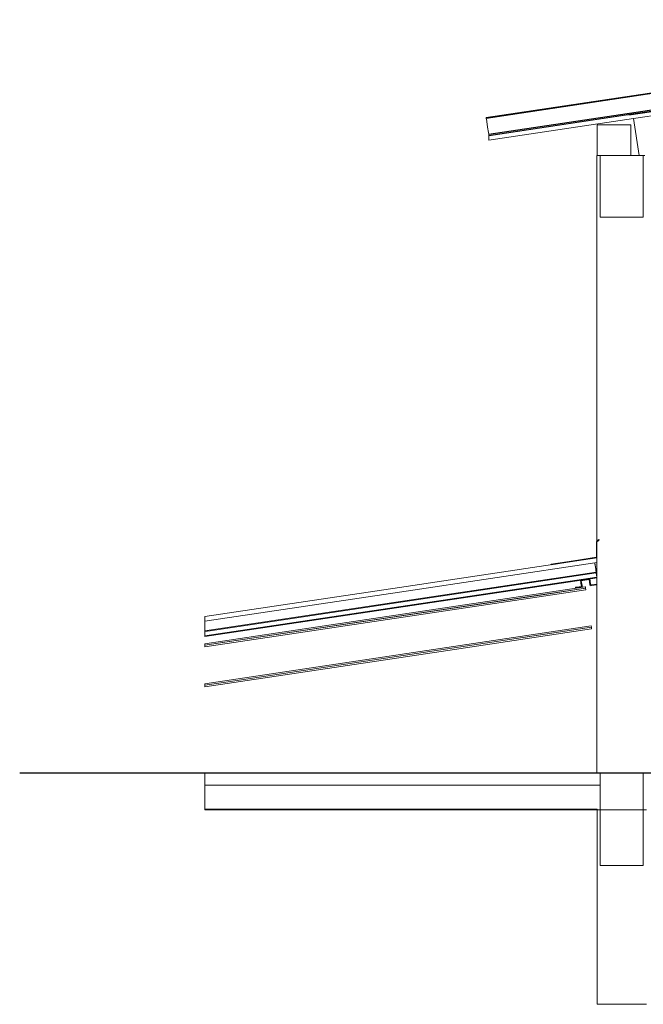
# Model space of a CAD drawing. Header units: millimetres. Extents: x -16331 to -10174, y -4135 to -3584.
# Tile 285 of 456: x -10270 to -10262, y -4014 to -4001. Entities that reach past the tile are written whole.
import ezdxf

# ---------------------------------------------------------------- set-up
doc = ezdxf.new("R2010")
doc.units = ezdxf.units.MM
doc.layers.add('DI-Eixos', color=7, linetype='Continuous')
for name, color, linetype, lineweight in [('DI-Elementos externos em corte', 9, 'Continuous', 18), ('DI-Elementos externos em vista', 9, 'Continuous', 5), ('IFC-IfcRoof-Contorno', 250, 'Continuous', 5)]:
    doc.layers.add(name, color=color, linetype=linetype, lineweight=lineweight)

msp = doc.modelspace()

# ---------------------------------------------------------------- linework, layer by layer
at = {"layer": 'DI-Eixos'}
msp.add_line((-10269.9654, -4010.7552), (-10247.8251, -4010.7552), dxfattribs=at)
at = {"layer": 'DI-Elementos externos em corte'}
for p, q in [((-10262.0746, -4002.2325), (-10255.4274, -4001.2354)), ((-10257.0057, -4001.4456), (-10263.8908, -4002.4784)), ((-10263.8879, -4002.4982), (-10256.8117, -4001.4368)), ((-10259.4516, -4001.8295), (-10262.0218, -4002.2151)), ((-10262.0129, -4002.2744), (-10259.4516, -4001.8902)), ((-10261.1301, -4002.0699), (-10263.89, -4002.4839)), ((-10262.0218, -4002.2151), (-10263.8875, -4002.4949)), ((-10263.8875, -4002.5556), (-10262.0129, -4002.2744)), ((-10262.4875, -4002.3556), (-10262.4875, -4002.5455)), ((-10262.2787, -4002.3556), (-10262.4875, -4002.3556)), ((-10262.0475, -4002.3556), (-10262.2787, -4002.3556)), ((-10262.0475, -4002.5455), (-10262.0475, -4002.3556)), ((-10263.8908, -4002.4784), (-10263.89, -4002.4839)), ((-10263.89, -4002.4839), (-10263.8889, -4002.4915)), ((-10263.89, -4002.4839), (-10263.8889, -4002.4915)), ((-10263.8889, -4002.4915), (-10263.8884, -4002.4946)), ((-10263.8889, -4002.4915), (-10263.8883, -4002.495)), ((-10263.8883, -4002.495), (-10263.8881, -4002.497)), ((-10263.8881, -4002.497), (-10263.8879, -4002.4982)), ((-10263.8881, -4002.497), (-10263.8879, -4002.4982)), ((-10263.8879, -4002.4982), (-10263.8875, -4002.5006)), ((-10263.8875, -4002.4949), (-10263.8875, -4002.4969)), ((-10263.8875, -4002.4969), (-10263.8875, -4002.4982)), ((-10263.8875, -4002.4982), (-10263.8875, -4002.5006)), ((-10263.8875, -4002.5006), (-10263.8875, -4002.5057)), ((-10263.8875, -4002.5006), (-10263.887, -4002.5044)), ((-10263.8875, -4002.5057), (-10263.8875, -4002.5135)), ((-10263.8875, -4002.5135), (-10263.8875, -4002.5238)), ((-10263.8875, -4002.5238), (-10263.8875, -4002.5556)), ((-10262.4875, -4002.5455), (-10262.4875, -4002.7556)), ((-10262.0475, -4002.7556), (-10262.0475, -4002.5455)), ((-10262.4879, -4002.7556), (-10262.4879, -4003.5556)), ((-10262.4875, -4002.7556), (-10262.4879, -4002.7556)), ((-10262.4479, -4002.7556), (-10262.4875, -4002.7556)), ((-10262.4875, -4002.7556), (-10262.4479, -4002.7556)), ((-10262.193, -4002.7556), (-10262.4479, -4002.7556)), ((-10262.4479, -4002.7556), (-10262.2787, -4002.7556)), ((-10262.4479, -4002.7556), (-10262.4479, -4003.1362)), ((-10262.1543, -4002.7556), (-10262.4479, -4002.7556)), ((-10262.2787, -4002.7556), (-10262.0475, -4002.7556)), ((-10262.0475, -4002.7556), (-10262.193, -4002.7556)), ((-10262.0475, -4002.7556), (-10262.1543, -4002.7556)), ((-10261.9407, -4002.7556), (-10262.0475, -4002.7556)), ((-10261.9407, -4002.7556), (-10262.0475, -4002.7556)), ((-10261.8879, -4002.7556), (-10261.9407, -4002.7556)), ((-10261.8879, -4002.7556), (-10261.9407, -4002.7556)), ((-10261.8679, -4002.7556), (-10261.8879, -4002.7556)), ((-10261.8879, -4002.7717), (-10261.8879, -4002.7556)), ((-10261.8879, -4003.1075), (-10261.8879, -4002.7717)), ((-10262.4479, -4003.1362), (-10262.4479, -4003.5556)), ((-10261.8879, -4003.175), (-10261.8879, -4003.1075)), ((-10261.8879, -4003.5556), (-10261.8879, -4003.175)), ((-10262.4879, -4003.5556), (-10262.4879, -4006.5607)), ((-10262.4479, -4003.5556), (-10262.1815, -4003.5556)), ((-10262.1815, -4003.5556), (-10261.8879, -4003.5556)), ((-10262.4879, -4006.5607), (-10262.4879, -4007.7071)), ((-10262.4807, -4007.7451), (-10262.4959, -4007.7603)), ((-10262.4959, -4007.7603), (-10262.4959, -4007.8619)), ((-10262.4879, -4007.7071), (-10262.4879, -4007.7523)), ((-10262.4879, -4007.7636), (-10262.4737, -4007.7494)), ((-10262.4879, -4007.7523), (-10262.4879, -4007.7636)), ((-10262.4879, -4007.7636), (-10262.4879, -4007.9689)), ((-10262.4879, -4007.8655), (-10262.4879, -4007.7636)), ((-10262.4653, -4007.7297), (-10262.4807, -4007.7451)), ((-10262.4737, -4007.7494), (-10262.4596, -4007.7353)), ((-10262.4596, -4007.7353), (-10262.4653, -4007.7297)), ((-10262.4959, -4007.8619), (-10262.4959, -4007.962)), ((-10262.4879, -4007.9689), (-10262.4879, -4007.8655)), ((-10262.4879, -4007.9689), (-10265.046, -4008.3526)), ((-10265.046, -4008.4133), (-10262.5162, -4008.0338)), ((-10262.7914, -4008.0064), (-10263.0825, -4008.05)), ((-10263.0825, -4008.05), (-10263.0813, -4008.0579)), ((-10263.0813, -4008.0579), (-10262.7823, -4008.0131)), ((-10262.4959, -4007.962), (-10262.7914, -4008.0064)), ((-10262.7823, -4008.0131), (-10262.4879, -4007.9689)), ((-10262.5162, -4008.0338), (-10262.4879, -4008.0296)), ((-10262.4879, -4007.9995), (-10262.4879, -4007.9689)), ((-10262.4879, -4007.9689), (-10262.4879, -4008.0296)), ((-10262.4879, -4008.0296), (-10262.4879, -4007.9995)), ((-10262.4879, -4008.0296), (-10262.4879, -4008.2263)), ((-10267.4974, -4008.9145), (-10262.4967, -4008.1643)), ((-10265.7822, -4008.6485), (-10262.4979, -4008.1559)), ((-10262.4992, -4008.1474), (-10262.5022, -4008.1272)), ((-10262.499, -4008.1489), (-10262.5008, -4008.137)), ((-10262.4979, -4008.1559), (-10262.4992, -4008.1474)), ((-10262.4967, -4008.1643), (-10262.499, -4008.1489)), ((-10262.6748, -4008.256), (-10262.7, -4008.2598)), ((-10262.7, -4008.2598), (-10262.6907, -4008.3221)), ((-10262.6909, -4008.2665), (-10262.6691, -4008.2633)), ((-10262.6816, -4008.3288), (-10262.6909, -4008.2665)), ((-10262.6907, -4008.3221), (-10262.6882, -4008.3389)), ((-10262.6791, -4008.3457), (-10262.6816, -4008.3288)), ((-10262.5814, -4008.242), (-10262.6748, -4008.256)), ((-10262.6691, -4008.2633), (-10262.5881, -4008.2511)), ((-10262.5881, -4008.2511), (-10262.5788, -4008.3134)), ((-10262.572, -4008.3043), (-10262.5814, -4008.242)), ((-10262.5788, -4008.3134), (-10262.5762, -4008.3302)), ((-10262.5762, -4008.3302), (-10262.5577, -4008.3274)), ((-10262.5695, -4008.3211), (-10262.572, -4008.3043)), ((-10262.5527, -4008.3186), (-10262.5695, -4008.3211)), ((-10262.5577, -4008.3274), (-10262.4892, -4008.3172)), ((-10262.4904, -4008.3093), (-10262.5527, -4008.3186)), ((-10262.4892, -4008.3172), (-10262.4904, -4008.3093)), ((-10262.4879, -4008.2263), (-10262.4879, -4008.2278)), ((-10262.4879, -4008.2278), (-10262.4879, -4010.7556)), ((-10265.046, -4008.3526), (-10267.5654, -4008.7305)), ((-10267.5654, -4008.7912), (-10265.046, -4008.4133)), ((-10267.5654, -4009.1029), (-10263.2204, -4008.4512)), ((-10262.6391, -4008.3438), (-10266.65, -4008.9454)), ((-10263.2204, -4008.4512), (-10262.6361, -4008.3635)), ((-10262.7505, -4008.3483), (-10262.7673, -4008.3508)), ((-10262.7673, -4008.3508), (-10262.7664, -4008.357)), ((-10262.7664, -4008.357), (-10262.7661, -4008.3587)), ((-10262.7661, -4008.3587), (-10262.7476, -4008.3559)), ((-10262.6882, -4008.3389), (-10262.7505, -4008.3483)), ((-10262.7476, -4008.3559), (-10262.6791, -4008.3457)), ((-10262.6384, -4008.348), (-10262.6391, -4008.3438)), ((-10262.6361, -4008.3635), (-10262.6384, -4008.348)), ((-10267.5654, -4008.916), (-10265.7822, -4008.6485)), ((-10267.5654, -4008.7305), (-10267.5654, -4008.7346)), ((-10267.5654, -4008.7346), (-10267.5654, -4008.788)), ((-10267.5654, -4008.788), (-10267.5654, -4008.7912)), ((-10267.5654, -4008.8867), (-10267.5654, -4008.9011)), ((-10267.5654, -4008.8966), (-10267.5654, -4008.916)), ((-10267.5654, -4008.9011), (-10267.5654, -4008.916)), ((-10267.5654, -4008.9247), (-10267.4974, -4008.9145)), ((-10267.5654, -4008.916), (-10267.5654, -4008.9238)), ((-10267.5654, -4008.9238), (-10267.5654, -4008.9244)), ((-10267.5654, -4008.9244), (-10267.5654, -4008.9247)), ((-10266.65, -4008.9454), (-10267.5654, -4009.0827)), ((-10262.5602, -4008.8699), (-10267.2646, -4009.5755)), ((-10264.4215, -4009.1693), (-10262.5572, -4008.8896)), ((-10262.5578, -4008.8854), (-10262.5602, -4008.8699)), ((-10262.5572, -4008.8896), (-10262.5578, -4008.8854)), ((-10267.5654, -4009.0827), (-10267.5654, -4009.1005)), ((-10267.5654, -4009.1005), (-10267.5654, -4009.1029)), ((-10267.5654, -4009.6409), (-10264.4215, -4009.1693)), ((-10267.5088, -4009.6122), (-10267.5654, -4009.6207)), ((-10267.2646, -4009.5755), (-10267.5088, -4009.6122)), ((-10267.5654, -4009.6207), (-10267.5654, -4009.6231)), ((-10267.5654, -4009.6231), (-10267.5654, -4009.6409)), ((-10267.5654, -4010.7556), (-10267.5654, -4010.8868)), ((-10262.69, -4010.7556), (-10267.5654, -4010.7556)), ((-10267.5654, -4010.7556), (-10267.5654, -4010.7747)), ((-10266.4064, -4010.7556), (-10267.5654, -4010.7556)), ((-10262.4479, -4010.7556), (-10266.4064, -4010.7556)), ((-10262.4879, -4010.7556), (-10262.69, -4010.7556)), ((-10262.4479, -4010.7556), (-10262.4879, -4010.7556)), ((-10262.4879, -4010.7556), (-10262.4479, -4010.7556)), ((-10262.3869, -4010.7556), (-10262.4479, -4010.7556)), ((-10262.4479, -4010.7556), (-10262.193, -4010.7556)), ((-10262.1361, -4010.7556), (-10262.4479, -4010.7556)), ((-10262.4479, -4010.7556), (-10262.4479, -4010.9156)), ((-10262.4479, -4010.8573), (-10262.4479, -4010.7556)), ((-10261.8879, -4010.7556), (-10262.3869, -4010.7556)), ((-10262.193, -4010.7556), (-10261.8879, -4010.7556)), ((-10261.8879, -4010.7556), (-10262.1361, -4010.7556)), ((-10261.8679, -4010.7556), (-10261.8879, -4010.7556)), ((-10261.8879, -4010.7556), (-10261.8679, -4010.7556)), ((-10261.8879, -4011.2356), (-10261.8879, -4010.7556)), ((-10267.5654, -4010.7747), (-10267.5654, -4010.8985)), ((-10267.5654, -4010.8868), (-10267.5654, -4010.9156)), ((-10262.4479, -4010.9156), (-10262.4479, -4010.8573)), ((-10267.5654, -4010.8985), (-10267.5654, -4010.9156)), ((-10267.5654, -4010.9156), (-10267.5654, -4011.2276)), ((-10267.5654, -4010.9156), (-10265.6997, -4010.9156)), ((-10265.6997, -4010.9156), (-10262.4479, -4010.9156)), ((-10262.4479, -4010.9156), (-10262.4479, -4011.2356)), ((-10267.5654, -4011.2276), (-10267.5654, -4011.2356)), ((-10267.5654, -4011.2276), (-10267.5654, -4011.2286)), ((-10266.41, -4011.2276), (-10267.5654, -4011.2276)), ((-10267.5654, -4011.2286), (-10267.5654, -4011.2294)), ((-10267.5654, -4011.2294), (-10267.5654, -4011.2356)), ((-10267.5654, -4011.2356), (-10262.4875, -4011.2356)), ((-10267.5654, -4011.2356), (-10265.981, -4011.2356)), ((-10262.4875, -4011.2276), (-10266.41, -4011.2276)), ((-10265.981, -4011.2356), (-10262.4875, -4011.2356)), ((-10262.4875, -4011.2327), (-10262.4875, -4011.2276)), ((-10262.4875, -4011.2356), (-10262.4875, -4011.2327)), ((-10262.4875, -4011.2356), (-10262.4479, -4011.2356)), ((-10262.4479, -4011.2356), (-10262.4875, -4011.2356)), ((-10262.4875, -4011.2356), (-10262.4875, -4011.9556)), ((-10262.4479, -4011.2356), (-10261.8879, -4011.2356)), ((-10262.1832, -4011.2356), (-10262.4479, -4011.2356)), ((-10262.4479, -4011.2356), (-10262.4479, -4011.2874)), ((-10261.8879, -4011.2356), (-10262.1832, -4011.2356)), ((-10261.8879, -4011.2356), (-10261.8879, -4011.2356)), ((-10261.8475, -4011.2356), (-10261.8879, -4011.2356)), ((-10261.8879, -4011.4237), (-10261.8879, -4011.2356)), ((-10262.4479, -4011.2874), (-10262.4479, -4011.9556)), ((-10261.8879, -4011.9556), (-10261.8879, -4011.4237)), ((-10262.4875, -4011.9556), (-10262.4875, -4012.6623)), ((-10262.4479, -4011.9556), (-10262.1997, -4011.9556)), ((-10262.1997, -4011.9556), (-10261.8879, -4011.9556)), ((-10262.4875, -4012.6623), (-10262.4875, -4013.7556)), ((-10262.4875, -4013.7556), (-10262.276, -4013.7556)), ((-10262.276, -4013.7556), (-10262.0808, -4013.7556)), ((-10262.0808, -4013.7556), (-10261.8475, -4013.7556))]:
    msp.add_line(p, q, dxfattribs=at)
at = {"layer": 'DI-Elementos externos em corte', "lineweight": 5}
for p, q in [((-10262.0746, -4002.2325), (-10255.4274, -4001.2354)), ((-10257.0057, -4001.4456), (-10263.8908, -4002.4784)), ((-10263.8879, -4002.4982), (-10256.8117, -4001.4368)), ((-10259.4516, -4001.8295), (-10262.0218, -4002.2151)), ((-10262.0129, -4002.2744), (-10259.4516, -4001.8902)), ((-10261.1301, -4002.0699), (-10263.89, -4002.4839)), ((-10262.0218, -4002.2151), (-10263.8875, -4002.4949)), ((-10263.8875, -4002.5556), (-10262.0129, -4002.2744)), ((-10262.4875, -4002.3556), (-10262.4875, -4002.5455)), ((-10262.2787, -4002.3556), (-10262.4875, -4002.3556)), ((-10262.0475, -4002.3556), (-10262.2787, -4002.3556)), ((-10262.0475, -4002.5455), (-10262.0475, -4002.3556)), ((-10263.8908, -4002.4784), (-10263.89, -4002.4839)), ((-10263.89, -4002.4839), (-10263.8889, -4002.4915)), ((-10263.89, -4002.4839), (-10263.8889, -4002.4915)), ((-10263.8889, -4002.4915), (-10263.8884, -4002.4946)), ((-10263.8889, -4002.4915), (-10263.8883, -4002.495)), ((-10263.8883, -4002.495), (-10263.8881, -4002.497)), ((-10263.8881, -4002.497), (-10263.8879, -4002.4982)), ((-10263.8881, -4002.497), (-10263.8879, -4002.4982)), ((-10263.8879, -4002.4982), (-10263.8875, -4002.5006)), ((-10263.8875, -4002.4949), (-10263.8875, -4002.4969)), ((-10263.8875, -4002.4969), (-10263.8875, -4002.4982)), ((-10263.8875, -4002.4982), (-10263.8875, -4002.5006)), ((-10263.8875, -4002.5006), (-10263.8875, -4002.5057)), ((-10263.8875, -4002.5006), (-10263.887, -4002.5044)), ((-10263.8875, -4002.5057), (-10263.8875, -4002.5135)), ((-10263.8875, -4002.5135), (-10263.8875, -4002.5238)), ((-10263.8875, -4002.5238), (-10263.8875, -4002.5556)), ((-10262.4875, -4002.5455), (-10262.4875, -4002.7556)), ((-10262.0475, -4002.7556), (-10262.0475, -4002.5455)), ((-10262.4879, -4002.7556), (-10262.4879, -4003.5556)), ((-10262.4875, -4002.7556), (-10262.4879, -4002.7556)), ((-10262.4479, -4002.7556), (-10262.4875, -4002.7556)), ((-10262.4875, -4002.7556), (-10262.4479, -4002.7556)), ((-10262.193, -4002.7556), (-10262.4479, -4002.7556)), ((-10262.4479, -4002.7556), (-10262.2787, -4002.7556)), ((-10262.4479, -4002.7556), (-10262.4479, -4003.1362)), ((-10262.1543, -4002.7556), (-10262.4479, -4002.7556)), ((-10262.2787, -4002.7556), (-10262.0475, -4002.7556)), ((-10262.0475, -4002.7556), (-10262.193, -4002.7556)), ((-10262.0475, -4002.7556), (-10262.1543, -4002.7556)), ((-10261.9407, -4002.7556), (-10262.0475, -4002.7556)), ((-10261.9407, -4002.7556), (-10262.0475, -4002.7556)), ((-10261.8879, -4002.7556), (-10261.9407, -4002.7556)), ((-10261.8879, -4002.7556), (-10261.9407, -4002.7556)), ((-10261.8679, -4002.7556), (-10261.8879, -4002.7556)), ((-10261.8879, -4002.7717), (-10261.8879, -4002.7556)), ((-10261.8879, -4003.1075), (-10261.8879, -4002.7717)), ((-10262.4479, -4003.1362), (-10262.4479, -4003.5556)), ((-10261.8879, -4003.175), (-10261.8879, -4003.1075)), ((-10261.8879, -4003.5556), (-10261.8879, -4003.175)), ((-10262.4879, -4003.5556), (-10262.4879, -4006.5607)), ((-10262.4479, -4003.5556), (-10262.1815, -4003.5556)), ((-10262.1815, -4003.5556), (-10261.8879, -4003.5556)), ((-10262.4879, -4006.5607), (-10262.4879, -4007.7071)), ((-10262.4807, -4007.7451), (-10262.4959, -4007.7603)), ((-10262.4959, -4007.7603), (-10262.4959, -4007.8619)), ((-10262.4879, -4007.7071), (-10262.4879, -4007.7523)), ((-10262.4879, -4007.7636), (-10262.4737, -4007.7494)), ((-10262.4879, -4007.7523), (-10262.4879, -4007.7636)), ((-10262.4879, -4007.7636), (-10262.4879, -4007.9689)), ((-10262.4879, -4007.8655), (-10262.4879, -4007.7636)), ((-10262.4653, -4007.7297), (-10262.4807, -4007.7451)), ((-10262.4737, -4007.7494), (-10262.4596, -4007.7353)), ((-10262.4596, -4007.7353), (-10262.4653, -4007.7297)), ((-10262.4959, -4007.8619), (-10262.4959, -4007.962)), ((-10262.4879, -4007.9689), (-10262.4879, -4007.8655)), ((-10262.4879, -4007.9689), (-10265.046, -4008.3526)), ((-10265.046, -4008.4133), (-10262.5162, -4008.0338)), ((-10262.7914, -4008.0064), (-10263.0825, -4008.05)), ((-10263.0825, -4008.05), (-10263.0813, -4008.0579)), ((-10263.0813, -4008.0579), (-10262.7823, -4008.0131)), ((-10262.4959, -4007.962), (-10262.7914, -4008.0064)), ((-10262.7823, -4008.0131), (-10262.4879, -4007.9689)), ((-10262.5162, -4008.0338), (-10262.4879, -4008.0296)), ((-10262.4879, -4007.9995), (-10262.4879, -4007.9689)), ((-10262.4879, -4007.9689), (-10262.4879, -4008.0296)), ((-10262.4879, -4008.0296), (-10262.4879, -4007.9995)), ((-10262.4879, -4008.0296), (-10262.4879, -4008.2263)), ((-10267.4974, -4008.9145), (-10262.4967, -4008.1643)), ((-10265.7822, -4008.6485), (-10262.4979, -4008.1559)), ((-10262.4992, -4008.1474), (-10262.5022, -4008.1272)), ((-10262.499, -4008.1489), (-10262.5008, -4008.137)), ((-10262.4979, -4008.1559), (-10262.4992, -4008.1474)), ((-10262.4967, -4008.1643), (-10262.499, -4008.1489)), ((-10262.6748, -4008.256), (-10262.7, -4008.2598)), ((-10262.7, -4008.2598), (-10262.6907, -4008.3221)), ((-10262.6909, -4008.2665), (-10262.6691, -4008.2633)), ((-10262.6816, -4008.3288), (-10262.6909, -4008.2665)), ((-10262.6907, -4008.3221), (-10262.6882, -4008.3389)), ((-10262.6791, -4008.3457), (-10262.6816, -4008.3288)), ((-10262.5814, -4008.242), (-10262.6748, -4008.256)), ((-10262.6691, -4008.2633), (-10262.5881, -4008.2511)), ((-10262.5881, -4008.2511), (-10262.5788, -4008.3134)), ((-10262.572, -4008.3043), (-10262.5814, -4008.242)), ((-10262.5788, -4008.3134), (-10262.5762, -4008.3302)), ((-10262.5762, -4008.3302), (-10262.5577, -4008.3274)), ((-10262.5695, -4008.3211), (-10262.572, -4008.3043)), ((-10262.5527, -4008.3186), (-10262.5695, -4008.3211)), ((-10262.5577, -4008.3274), (-10262.4892, -4008.3172)), ((-10262.4904, -4008.3093), (-10262.5527, -4008.3186)), ((-10262.4892, -4008.3172), (-10262.4904, -4008.3093)), ((-10262.4879, -4008.2263), (-10262.4879, -4008.2278)), ((-10262.4879, -4008.2278), (-10262.4879, -4010.7556)), ((-10265.046, -4008.3526), (-10267.5654, -4008.7305)), ((-10267.5654, -4008.7912), (-10265.046, -4008.4133)), ((-10267.5654, -4009.1029), (-10263.2204, -4008.4512)), ((-10262.6391, -4008.3438), (-10266.65, -4008.9454)), ((-10263.2204, -4008.4512), (-10262.6361, -4008.3635)), ((-10262.7505, -4008.3483), (-10262.7673, -4008.3508)), ((-10262.7673, -4008.3508), (-10262.7664, -4008.357)), ((-10262.7664, -4008.357), (-10262.7661, -4008.3587)), ((-10262.7661, -4008.3587), (-10262.7476, -4008.3559)), ((-10262.6882, -4008.3389), (-10262.7505, -4008.3483)), ((-10262.7476, -4008.3559), (-10262.6791, -4008.3457)), ((-10262.6384, -4008.348), (-10262.6391, -4008.3438)), ((-10262.6361, -4008.3635), (-10262.6384, -4008.348)), ((-10267.5654, -4008.916), (-10265.7822, -4008.6485)), ((-10267.5654, -4008.7305), (-10267.5654, -4008.7346)), ((-10267.5654, -4008.7346), (-10267.5654, -4008.788)), ((-10267.5654, -4008.788), (-10267.5654, -4008.7912)), ((-10267.5654, -4008.8867), (-10267.5654, -4008.9011)), ((-10267.5654, -4008.8966), (-10267.5654, -4008.916)), ((-10267.5654, -4008.9011), (-10267.5654, -4008.916)), ((-10267.5654, -4008.9247), (-10267.4974, -4008.9145)), ((-10267.5654, -4008.916), (-10267.5654, -4008.9238)), ((-10267.5654, -4008.9238), (-10267.5654, -4008.9244)), ((-10267.5654, -4008.9244), (-10267.5654, -4008.9247)), ((-10266.65, -4008.9454), (-10267.5654, -4009.0827)), ((-10262.5602, -4008.8699), (-10267.2646, -4009.5755)), ((-10264.4215, -4009.1693), (-10262.5572, -4008.8896)), ((-10262.5578, -4008.8854), (-10262.5602, -4008.8699)), ((-10262.5572, -4008.8896), (-10262.5578, -4008.8854)), ((-10267.5654, -4009.0827), (-10267.5654, -4009.1005)), ((-10267.5654, -4009.1005), (-10267.5654, -4009.1029)), ((-10267.5654, -4009.6409), (-10264.4215, -4009.1693)), ((-10267.5088, -4009.6122), (-10267.5654, -4009.6207)), ((-10267.2646, -4009.5755), (-10267.5088, -4009.6122)), ((-10267.5654, -4009.6207), (-10267.5654, -4009.6231)), ((-10267.5654, -4009.6231), (-10267.5654, -4009.6409)), ((-10267.5654, -4010.7556), (-10267.5654, -4010.8868)), ((-10262.69, -4010.7556), (-10267.5654, -4010.7556)), ((-10267.5654, -4010.7556), (-10267.5654, -4010.7747)), ((-10266.4064, -4010.7556), (-10267.5654, -4010.7556)), ((-10262.4479, -4010.7556), (-10266.4064, -4010.7556)), ((-10262.4879, -4010.7556), (-10262.69, -4010.7556)), ((-10262.4479, -4010.7556), (-10262.4879, -4010.7556)), ((-10262.4879, -4010.7556), (-10262.4479, -4010.7556)), ((-10262.3869, -4010.7556), (-10262.4479, -4010.7556)), ((-10262.4479, -4010.7556), (-10262.193, -4010.7556)), ((-10262.1361, -4010.7556), (-10262.4479, -4010.7556)), ((-10262.4479, -4010.7556), (-10262.4479, -4010.9156)), ((-10262.4479, -4010.8573), (-10262.4479, -4010.7556)), ((-10261.8879, -4010.7556), (-10262.3869, -4010.7556)), ((-10262.193, -4010.7556), (-10261.8879, -4010.7556)), ((-10261.8879, -4010.7556), (-10262.1361, -4010.7556)), ((-10261.8679, -4010.7556), (-10261.8879, -4010.7556)), ((-10261.8879, -4010.7556), (-10261.8679, -4010.7556)), ((-10261.8879, -4011.2356), (-10261.8879, -4010.7556)), ((-10267.5654, -4010.7747), (-10267.5654, -4010.8985)), ((-10267.5654, -4010.8868), (-10267.5654, -4010.9156)), ((-10262.4479, -4010.9156), (-10262.4479, -4010.8573)), ((-10267.5654, -4010.8985), (-10267.5654, -4010.9156)), ((-10267.5654, -4010.9156), (-10267.5654, -4011.2276)), ((-10267.5654, -4010.9156), (-10265.6997, -4010.9156)), ((-10265.6997, -4010.9156), (-10262.4479, -4010.9156)), ((-10262.4479, -4010.9156), (-10262.4479, -4011.2356)), ((-10267.5654, -4011.2276), (-10267.5654, -4011.2356)), ((-10267.5654, -4011.2276), (-10267.5654, -4011.2286)), ((-10266.41, -4011.2276), (-10267.5654, -4011.2276)), ((-10267.5654, -4011.2286), (-10267.5654, -4011.2294)), ((-10267.5654, -4011.2294), (-10267.5654, -4011.2356)), ((-10267.5654, -4011.2356), (-10262.4875, -4011.2356)), ((-10267.5654, -4011.2356), (-10265.981, -4011.2356)), ((-10262.4875, -4011.2276), (-10266.41, -4011.2276)), ((-10265.981, -4011.2356), (-10262.4875, -4011.2356)), ((-10262.4875, -4011.2327), (-10262.4875, -4011.2276)), ((-10262.4875, -4011.2356), (-10262.4875, -4011.2327)), ((-10262.4875, -4011.2356), (-10262.4479, -4011.2356)), ((-10262.4479, -4011.2356), (-10262.4875, -4011.2356)), ((-10262.4875, -4011.2356), (-10262.4875, -4011.9556)), ((-10262.4479, -4011.2356), (-10261.8879, -4011.2356)), ((-10262.1832, -4011.2356), (-10262.4479, -4011.2356)), ((-10262.4479, -4011.2356), (-10262.4479, -4011.2874)), ((-10261.8879, -4011.2356), (-10262.1832, -4011.2356)), ((-10261.8879, -4011.2356), (-10261.8879, -4011.2356)), ((-10261.8475, -4011.2356), (-10261.8879, -4011.2356)), ((-10261.8879, -4011.4237), (-10261.8879, -4011.2356)), ((-10262.4479, -4011.2874), (-10262.4479, -4011.9556)), ((-10261.8879, -4011.9556), (-10261.8879, -4011.4237)), ((-10262.4875, -4011.9556), (-10262.4875, -4012.6623)), ((-10262.4479, -4011.9556), (-10262.1997, -4011.9556)), ((-10262.1997, -4011.9556), (-10261.8879, -4011.9556)), ((-10262.4875, -4012.6623), (-10262.4875, -4013.7556)), ((-10262.4875, -4013.7556), (-10262.276, -4013.7556)), ((-10262.276, -4013.7556), (-10262.0808, -4013.7556)), ((-10262.0808, -4013.7556), (-10261.8475, -4013.7556))]:
    msp.add_line(p, q, dxfattribs=at)
at = {"layer": 'DI-Elementos externos em vista'}
for p, q in [((-10255.4634, -4000.9951), (-10263.923, -4002.264)), ((-10255.4621, -4001.0039), (-10263.9217, -4002.2729)), ((-10255.4619, -4001.0053), (-10263.9215, -4002.2742)), ((-10263.8908, -4002.4784), (-10257.0057, -4001.4456)), ((-10263.923, -4002.264), (-10263.9217, -4002.2729)), ((-10263.9217, -4002.2729), (-10263.9215, -4002.2742)), ((-10263.9215, -4002.2742), (-10263.9195, -4002.2874)), ((-10263.9195, -4002.2874), (-10263.9158, -4002.3117)), ((-10263.9193, -4002.2888), (-10263.9158, -4002.3117)), ((-10263.9158, -4002.3117), (-10263.9153, -4002.3152)), ((-10263.9153, -4002.3152), (-10263.9041, -4002.3898)), ((-10262.0129, -4002.2744), (-10261.9407, -4002.7556)), ((-10263.9041, -4002.3898), (-10263.8939, -4002.458)), ((-10263.8939, -4002.458), (-10263.8908, -4002.4784)), ((-10262.5045, -4008.1119), (-10262.5163, -4008.0338)), ((-10262.5045, -4008.1119), (-10262.5154, -4008.0398)), ((-10262.503, -4008.1219), (-10262.5154, -4008.0398)), ((-10262.5045, -4008.1119), (-10262.5145, -4008.0454)), ((-10262.5022, -4008.1272), (-10262.5045, -4008.1119)), ((-10262.4979, -4008.1559), (-10262.5045, -4008.1119)), ((-10262.4979, -4008.1559), (-10262.5045, -4008.1119)), ((-10262.4924, -4008.1931), (-10262.4967, -4008.1643)), ((-10262.4942, -4008.181), (-10262.4967, -4008.1643)), ((-10262.4897, -4008.2106), (-10262.495, -4008.1755)), ((-10262.4904, -4008.2065), (-10262.4942, -4008.181)), ((-10262.4901, -4008.2079), (-10262.494, -4008.1818)), ((-10262.4885, -4008.2192), (-10262.4924, -4008.1931)), ((-10262.4885, -4008.2192), (-10262.4914, -4008.1994)), ((-10267.5654, -4008.9807), (-10262.4885, -4008.2192)), ((-10267.5654, -4008.988), (-10262.4874, -4008.2263)), ((-10267.5654, -4008.9894), (-10262.4872, -4008.2277)), ((-10262.4879, -4008.2227), (-10262.4885, -4008.2192)), ((-10262.4879, -4008.2227), (-10262.4885, -4008.2192)), ((-10262.6361, -4008.3635), (-10267.5654, -4009.1029)), ((-10267.5654, -4009.1232), (-10262.6331, -4008.3833)), ((-10262.6331, -4008.3833), (-10262.6361, -4008.3635)), ((-10267.5654, -4008.7912), (-10267.5654, -4008.8242)), ((-10267.5654, -4008.8242), (-10267.5654, -4008.8711)), ((-10262.5631, -4008.8501), (-10267.5654, -4009.6004)), ((-10267.5654, -4008.8711), (-10267.5654, -4008.8867)), ((-10267.5654, -4008.9247), (-10267.5654, -4008.9541)), ((-10267.5654, -4008.9541), (-10267.5654, -4008.9657)), ((-10267.5654, -4008.9657), (-10267.5654, -4008.9807)), ((-10263.4448, -4009.0026), (-10262.5602, -4008.8699)), ((-10262.5602, -4008.8699), (-10262.5631, -4008.8501)), ((-10267.5654, -4008.9807), (-10267.5654, -4008.988)), ((-10267.5654, -4008.988), (-10267.5654, -4008.9894)), ((-10267.5654, -4009.1029), (-10267.5654, -4009.1132)), ((-10267.5654, -4009.1132), (-10267.5654, -4009.1232)), ((-10267.5654, -4009.6004), (-10267.5654, -4009.6105)), ((-10267.5654, -4009.6105), (-10267.5654, -4009.6207)), ((-10267.5654, -4009.6207), (-10267.5088, -4009.6122))]:
    msp.add_line(p, q, dxfattribs=at)
at = {"layer": 'IFC-IfcRoof-Contorno', "lineweight": 5}
for p, q in [((-10255.4634, -4000.9951), (-10263.923, -4002.264)), ((-10255.4621, -4001.0039), (-10263.9217, -4002.2729)), ((-10255.4619, -4001.0053), (-10263.9215, -4002.2742)), ((-10263.8908, -4002.4784), (-10257.0057, -4001.4456)), ((-10263.923, -4002.264), (-10263.9217, -4002.2729)), ((-10263.9217, -4002.2729), (-10263.9215, -4002.2742)), ((-10263.9215, -4002.2742), (-10263.9195, -4002.2874)), ((-10263.9195, -4002.2874), (-10263.9158, -4002.3117)), ((-10263.9193, -4002.2888), (-10263.9158, -4002.3117)), ((-10263.9158, -4002.3117), (-10263.9153, -4002.3152)), ((-10263.9153, -4002.3152), (-10263.9041, -4002.3898)), ((-10262.0129, -4002.2744), (-10261.9407, -4002.7556)), ((-10263.9041, -4002.3898), (-10263.8939, -4002.458)), ((-10263.8939, -4002.458), (-10263.8908, -4002.4784)), ((-10262.5045, -4008.1119), (-10262.5163, -4008.0338)), ((-10262.5045, -4008.1119), (-10262.5154, -4008.0398)), ((-10262.503, -4008.1219), (-10262.5154, -4008.0398)), ((-10262.5045, -4008.1119), (-10262.5145, -4008.0454)), ((-10262.5022, -4008.1272), (-10262.5045, -4008.1119)), ((-10262.4979, -4008.1559), (-10262.5045, -4008.1119)), ((-10262.4979, -4008.1559), (-10262.5045, -4008.1119)), ((-10262.4924, -4008.1931), (-10262.4967, -4008.1643)), ((-10262.4942, -4008.181), (-10262.4967, -4008.1643)), ((-10262.4897, -4008.2106), (-10262.495, -4008.1755)), ((-10262.4904, -4008.2065), (-10262.4942, -4008.181)), ((-10262.4901, -4008.2079), (-10262.494, -4008.1818)), ((-10262.4885, -4008.2192), (-10262.4924, -4008.1931)), ((-10262.4885, -4008.2192), (-10262.4914, -4008.1994)), ((-10267.5654, -4008.9807), (-10262.4885, -4008.2192)), ((-10267.5654, -4008.988), (-10262.4874, -4008.2263)), ((-10267.5654, -4008.9894), (-10262.4872, -4008.2277)), ((-10262.4879, -4008.2227), (-10262.4885, -4008.2192)), ((-10262.4879, -4008.2227), (-10262.4885, -4008.2192)), ((-10262.6361, -4008.3635), (-10267.5654, -4009.1029)), ((-10267.5654, -4009.1232), (-10262.6331, -4008.3833)), ((-10262.6331, -4008.3833), (-10262.6361, -4008.3635)), ((-10267.5654, -4008.7912), (-10267.5654, -4008.8242)), ((-10267.5654, -4008.8242), (-10267.5654, -4008.8711)), ((-10262.5631, -4008.8501), (-10267.5654, -4009.6004)), ((-10267.5654, -4008.8711), (-10267.5654, -4008.8867)), ((-10267.5654, -4008.9247), (-10267.5654, -4008.9541)), ((-10267.5654, -4008.9541), (-10267.5654, -4008.9657)), ((-10267.5654, -4008.9657), (-10267.5654, -4008.9807)), ((-10263.4448, -4009.0026), (-10262.5602, -4008.8699)), ((-10262.5602, -4008.8699), (-10262.5631, -4008.8501)), ((-10267.5654, -4008.9807), (-10267.5654, -4008.988)), ((-10267.5654, -4008.988), (-10267.5654, -4008.9894)), ((-10267.5654, -4009.1029), (-10267.5654, -4009.1132)), ((-10267.5654, -4009.1132), (-10267.5654, -4009.1232)), ((-10267.5654, -4009.6004), (-10267.5654, -4009.6105)), ((-10267.5654, -4009.6105), (-10267.5654, -4009.6207)), ((-10267.5654, -4009.6207), (-10267.5088, -4009.6122))]:
    msp.add_line(p, q, dxfattribs=at)

doc.saveas('drawing.dxf')
